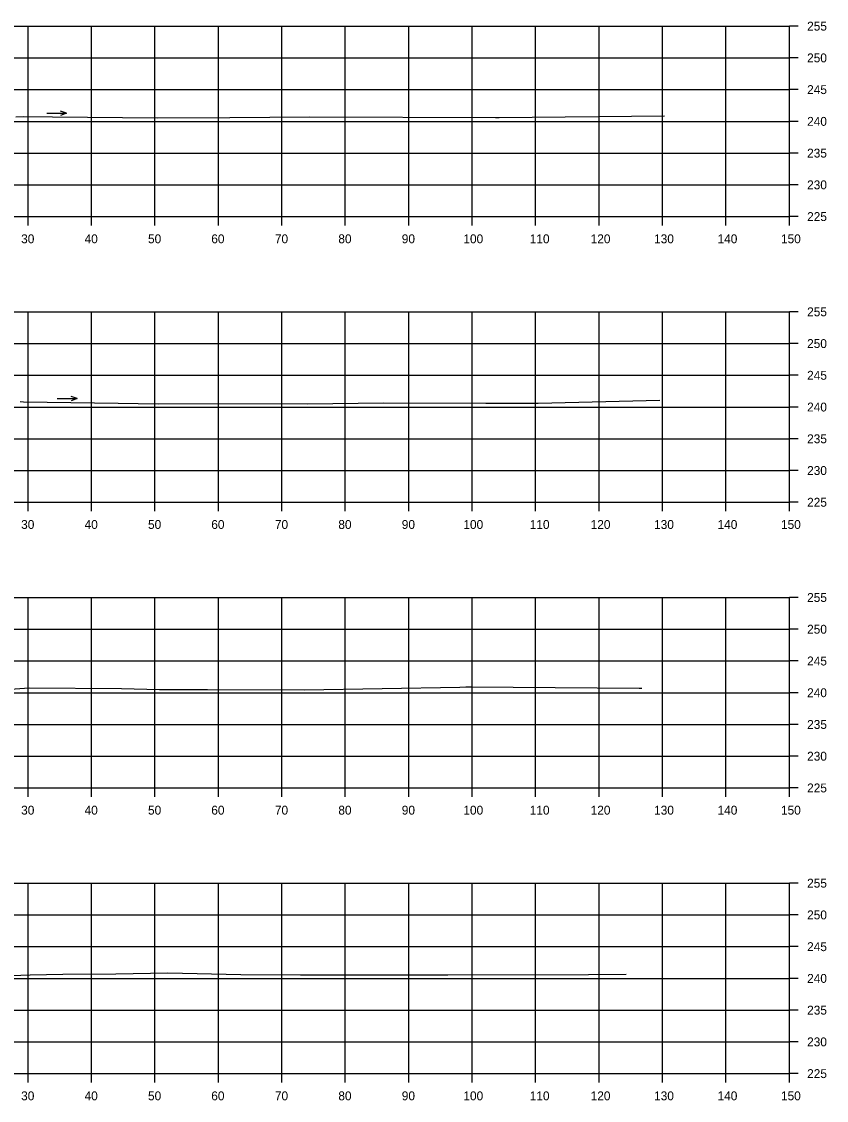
# Model space of a CAD drawing. Extents: x 1369627 to 1374022, y 380035 to 398173.
# Drawn here: x 1371567.8 to 1371694.7, y 384325.3 to 384495.2 of the extents above; entities that cross this region are included whole.
import ezdxf

# ---------------------------------------------------------------- set-up
doc = ezdxf.new("R2010")
doc.units = 0
for name, color, linetype in [('R_Axis', 7, 'Continuous'), ('R_Axis Annot', 7, 'Continuous'), ('R_Exist Surface', 7, 'Continuous'), ('R_Grid', 7, 'Continuous'), ('R_Water Annot', 7, 'Continuous')]:
    doc.layers.add(name, color=color, linetype=linetype)

msp = doc.modelspace()

# ---------------------------------------------------------------- linework, layer by layer
at = {"layer": 'R_Axis'}
for p, q in [((1371688.85, 384464.52), (1371688.85, 384494.52)), ((1371690.25, 384494.52), (1371688.85, 384494.52)), ((1371690.25, 384489.52), (1371688.85, 384489.52)), ((1371690.25, 384484.52), (1371688.85, 384484.52)), ((1371690.25, 384479.52), (1371688.85, 384479.52)), ((1371690.25, 384474.52), (1371688.85, 384474.52)), ((1371690.25, 384469.52), (1371688.85, 384469.52)), ((1371388.85, 384464.52), (1371688.85, 384464.52)), ((1371568.85, 384463.12), (1371568.85, 384464.52)), ((1371578.85, 384463.12), (1371578.85, 384464.52)), ((1371588.85, 384463.12), (1371588.85, 384464.52)), ((1371598.85, 384463.12), (1371598.85, 384464.52)), ((1371608.85, 384463.12), (1371608.85, 384464.52)), ((1371618.85, 384463.12), (1371618.85, 384464.52)), ((1371628.85, 384463.12), (1371628.85, 384464.52)), ((1371638.85, 384463.12), (1371638.85, 384464.52)), ((1371648.85, 384463.12), (1371648.85, 384464.52)), ((1371658.85, 384463.12), (1371658.85, 384464.52)), ((1371668.85, 384463.12), (1371668.85, 384464.52)), ((1371678.85, 384463.12), (1371678.85, 384464.52)), ((1371688.85, 384463.12), (1371688.85, 384464.52)), ((1371690.25, 384464.52), (1371688.85, 384464.52)), ((1371688.85, 384419.52), (1371688.85, 384449.52)), ((1371690.25, 384449.52), (1371688.85, 384449.52)), ((1371690.25, 384444.52), (1371688.85, 384444.52)), ((1371690.25, 384439.52), (1371688.85, 384439.52)), ((1371690.25, 384434.52), (1371688.85, 384434.52)), ((1371690.25, 384429.52), (1371688.85, 384429.52)), ((1371690.25, 384424.52), (1371688.85, 384424.52)), ((1371388.85, 384419.52), (1371688.85, 384419.52)), ((1371568.85, 384418.12), (1371568.85, 384419.52)), ((1371578.85, 384418.12), (1371578.85, 384419.52)), ((1371588.85, 384418.12), (1371588.85, 384419.52)), ((1371598.85, 384418.12), (1371598.85, 384419.52)), ((1371608.85, 384418.12), (1371608.85, 384419.52)), ((1371618.85, 384418.12), (1371618.85, 384419.52)), ((1371628.85, 384418.12), (1371628.85, 384419.52)), ((1371638.85, 384418.12), (1371638.85, 384419.52)), ((1371648.85, 384418.12), (1371648.85, 384419.52)), ((1371658.85, 384418.12), (1371658.85, 384419.52)), ((1371668.85, 384418.12), (1371668.85, 384419.52)), ((1371678.85, 384418.12), (1371678.85, 384419.52)), ((1371688.85, 384418.12), (1371688.85, 384419.52)), ((1371690.25, 384419.52), (1371688.85, 384419.52)), ((1371688.85, 384374.52), (1371688.85, 384404.52)), ((1371690.25, 384404.52), (1371688.85, 384404.52)), ((1371690.25, 384399.52), (1371688.85, 384399.52)), ((1371690.25, 384394.52), (1371688.85, 384394.52)), ((1371690.25, 384389.52), (1371688.85, 384389.52)), ((1371690.25, 384384.52), (1371688.85, 384384.52)), ((1371690.25, 384379.52), (1371688.85, 384379.52)), ((1371388.85, 384374.52), (1371688.85, 384374.52)), ((1371568.85, 384373.12), (1371568.85, 384374.52)), ((1371578.85, 384373.12), (1371578.85, 384374.52)), ((1371588.85, 384373.12), (1371588.85, 384374.52)), ((1371598.85, 384373.12), (1371598.85, 384374.52)), ((1371608.85, 384373.12), (1371608.85, 384374.52)), ((1371618.85, 384373.12), (1371618.85, 384374.52)), ((1371628.85, 384373.12), (1371628.85, 384374.52)), ((1371638.85, 384373.12), (1371638.85, 384374.52)), ((1371648.85, 384373.12), (1371648.85, 384374.52)), ((1371658.85, 384373.12), (1371658.85, 384374.52)), ((1371668.85, 384373.12), (1371668.85, 384374.52)), ((1371678.85, 384373.12), (1371678.85, 384374.52)), ((1371688.85, 384373.12), (1371688.85, 384374.52)), ((1371690.25, 384374.52), (1371688.85, 384374.52)), ((1371688.85, 384329.52), (1371688.85, 384359.52)), ((1371690.25, 384359.52), (1371688.85, 384359.52)), ((1371690.25, 384354.52), (1371688.85, 384354.52)), ((1371690.25, 384349.52), (1371688.85, 384349.52)), ((1371690.25, 384344.52), (1371688.85, 384344.52)), ((1371690.25, 384339.52), (1371688.85, 384339.52)), ((1371690.25, 384334.52), (1371688.85, 384334.52)), ((1371388.85, 384329.52), (1371688.85, 384329.52)), ((1371568.85, 384328.12), (1371568.85, 384329.52)), ((1371578.85, 384328.12), (1371578.85, 384329.52)), ((1371588.85, 384328.12), (1371588.85, 384329.52)), ((1371598.85, 384328.12), (1371598.85, 384329.52)), ((1371608.85, 384328.12), (1371608.85, 384329.52)), ((1371618.85, 384328.12), (1371618.85, 384329.52)), ((1371628.85, 384328.12), (1371628.85, 384329.52)), ((1371638.85, 384328.12), (1371638.85, 384329.52)), ((1371648.85, 384328.12), (1371648.85, 384329.52)), ((1371658.85, 384328.12), (1371658.85, 384329.52)), ((1371668.85, 384328.12), (1371668.85, 384329.52)), ((1371678.85, 384328.12), (1371678.85, 384329.52)), ((1371688.85, 384328.12), (1371688.85, 384329.52)), ((1371690.25, 384329.52), (1371688.85, 384329.52))]:
    msp.add_line(p, q, dxfattribs=at)
at = {"layer": 'R_Exist Surface'}
for points in [[(1371566.93, 384480.21), (1371568.07, 384480.29), (1371572.7, 384480.22), (1371589.28, 384480.06), (1371600.64, 384480.13), (1371613.24, 384480.21), (1371642.54, 384480.13), (1371642.75, 384480.12), (1371643.11, 384480.13), (1371669.17, 384480.4)], [(1371567.6, 384435.37), (1371568.13, 384435.36), (1371583.04, 384435.12), (1371589.34, 384435.03), (1371598.79, 384435.06), (1371612.82, 384435.05), (1371624.92, 384435.17), (1371640.99, 384435.13), (1371649.24, 384435.12), (1371668.42, 384435.58)], [(1371563.8, 384389.92), (1371569.05, 384390.31), (1371583.59, 384390.16), (1371589.56, 384390.04), (1371597.15, 384390.02), (1371612.44, 384390), (1371636.91, 384390.42), (1371637.87, 384390.44), (1371638.71, 384390.43), (1371665.2, 384390.26), (1371665.62, 384390.25)], [(1371563.29, 384344.88), (1371569.19, 384345.09), (1371574.31, 384345.21), (1371582.69, 384345.25), (1371590.88, 384345.4), (1371602.39, 384345.13), (1371611.8, 384345.07), (1371624.93, 384345.07), (1371635.04, 384345.09), (1371657.17, 384345.16), (1371663.13, 384345.19)]]:
    msp.add_lwpolyline(points, dxfattribs=at)
at = {"layer": 'R_Grid'}
for p, q in [((1371388.85, 384494.52), (1371688.85, 384494.52)), ((1371568.85, 384464.52), (1371568.85, 384494.52)), ((1371578.85, 384464.52), (1371578.85, 384494.52)), ((1371588.85, 384464.52), (1371588.85, 384494.52)), ((1371598.85, 384464.52), (1371598.85, 384494.52)), ((1371608.85, 384464.52), (1371608.85, 384494.52)), ((1371618.85, 384464.52), (1371618.85, 384494.52)), ((1371628.85, 384464.52), (1371628.85, 384494.52)), ((1371638.85, 384464.52), (1371638.85, 384494.52)), ((1371648.85, 384464.52), (1371648.85, 384494.52)), ((1371658.85, 384464.52), (1371658.85, 384494.52)), ((1371668.85, 384464.52), (1371668.85, 384494.52)), ((1371678.85, 384464.52), (1371678.85, 384494.52)), ((1371688.85, 384464.52), (1371688.85, 384494.52)), ((1371388.85, 384489.52), (1371688.85, 384489.52)), ((1371388.85, 384484.52), (1371688.85, 384484.52)), ((1371388.85, 384479.52), (1371688.85, 384479.52)), ((1371388.85, 384474.52), (1371688.85, 384474.52)), ((1371388.85, 384469.52), (1371688.85, 384469.52)), ((1371388.85, 384464.52), (1371688.85, 384464.52)), ((1371388.85, 384449.52), (1371688.85, 384449.52)), ((1371568.85, 384419.52), (1371568.85, 384449.52)), ((1371578.85, 384419.52), (1371578.85, 384449.52)), ((1371588.85, 384419.52), (1371588.85, 384449.52)), ((1371598.85, 384419.52), (1371598.85, 384449.52)), ((1371608.85, 384419.52), (1371608.85, 384449.52)), ((1371618.85, 384419.52), (1371618.85, 384449.52)), ((1371628.85, 384419.52), (1371628.85, 384449.52)), ((1371638.85, 384419.52), (1371638.85, 384449.52)), ((1371648.85, 384419.52), (1371648.85, 384449.52)), ((1371658.85, 384419.52), (1371658.85, 384449.52)), ((1371668.85, 384419.52), (1371668.85, 384449.52)), ((1371678.85, 384419.52), (1371678.85, 384449.52)), ((1371688.85, 384419.52), (1371688.85, 384449.52)), ((1371388.85, 384444.52), (1371688.85, 384444.52)), ((1371388.85, 384439.52), (1371688.85, 384439.52)), ((1371388.85, 384434.52), (1371688.85, 384434.52)), ((1371388.85, 384429.52), (1371688.85, 384429.52)), ((1371388.85, 384424.52), (1371688.85, 384424.52)), ((1371388.85, 384419.52), (1371688.85, 384419.52)), ((1371388.85, 384404.52), (1371688.85, 384404.52)), ((1371568.85, 384374.52), (1371568.85, 384404.52)), ((1371578.85, 384374.52), (1371578.85, 384404.52)), ((1371588.85, 384374.52), (1371588.85, 384404.52)), ((1371598.85, 384374.52), (1371598.85, 384404.52)), ((1371608.85, 384374.52), (1371608.85, 384404.52)), ((1371618.85, 384374.52), (1371618.85, 384404.52)), ((1371628.85, 384374.52), (1371628.85, 384404.52)), ((1371638.85, 384374.52), (1371638.85, 384404.52)), ((1371648.85, 384374.52), (1371648.85, 384404.52)), ((1371658.85, 384374.52), (1371658.85, 384404.52)), ((1371668.85, 384374.52), (1371668.85, 384404.52)), ((1371678.85, 384374.52), (1371678.85, 384404.52)), ((1371688.85, 384374.52), (1371688.85, 384404.52)), ((1371388.85, 384399.52), (1371688.85, 384399.52)), ((1371388.85, 384394.52), (1371688.85, 384394.52)), ((1371388.85, 384389.52), (1371688.85, 384389.52)), ((1371388.85, 384384.52), (1371688.85, 384384.52)), ((1371388.85, 384379.52), (1371688.85, 384379.52)), ((1371388.85, 384374.52), (1371688.85, 384374.52)), ((1371388.85, 384359.52), (1371688.85, 384359.52)), ((1371568.85, 384329.52), (1371568.85, 384359.52)), ((1371578.85, 384329.52), (1371578.85, 384359.52)), ((1371588.85, 384329.52), (1371588.85, 384359.52)), ((1371598.85, 384329.52), (1371598.85, 384359.52)), ((1371608.85, 384329.52), (1371608.85, 384359.52)), ((1371618.85, 384329.52), (1371618.85, 384359.52)), ((1371628.85, 384329.52), (1371628.85, 384359.52)), ((1371638.85, 384329.52), (1371638.85, 384359.52)), ((1371648.85, 384329.52), (1371648.85, 384359.52)), ((1371658.85, 384329.52), (1371658.85, 384359.52)), ((1371668.85, 384329.52), (1371668.85, 384359.52)), ((1371678.85, 384329.52), (1371678.85, 384359.52)), ((1371688.85, 384329.52), (1371688.85, 384359.52)), ((1371388.85, 384354.52), (1371688.85, 384354.52)), ((1371388.85, 384349.52), (1371688.85, 384349.52)), ((1371388.85, 384344.52), (1371688.85, 384344.52)), ((1371388.85, 384339.52), (1371688.85, 384339.52)), ((1371388.85, 384334.52), (1371688.85, 384334.52)), ((1371388.85, 384329.52), (1371688.85, 384329.52))]:
    msp.add_line(p, q, dxfattribs=at)
at = {"layer": 'R_Water Annot'}
for p, q in [((1371571.79, 384480.79), (1371574.93, 384480.79)), ((1371574.93, 384480.79), (1371573.97, 384481.14)), ((1371574.93, 384480.79), (1371573.97, 384480.44)), ((1371573.45, 384435.85), (1371576.59, 384435.85)), ((1371576.59, 384435.85), (1371575.63, 384436.2)), ((1371576.59, 384435.85), (1371575.63, 384435.5))]:
    msp.add_line(p, q, dxfattribs=at)

# ---------------------------------------------------------------- texts
at = {"layer": 'R_Axis Annot'}
for s, p in [('255', (1371691.65, 384493.82)), ('250', (1371691.65, 384488.82)), ('245', (1371691.65, 384483.82)), ('240', (1371691.65, 384478.82)), ('235', (1371691.65, 384473.82)), ('230', (1371691.65, 384468.82)), ('225', (1371691.65, 384463.82)), ('30', (1371567.76, 384460.32)), ('40', (1371577.76, 384460.32)), ('50', (1371587.76, 384460.32)), ('60', (1371597.73, 384460.32)), ('70', (1371607.76, 384460.32)), ('80', (1371617.76, 384460.32)), ('90', (1371627.76, 384460.32)), ('100', (1371637.47, 384460.32)), ('110', (1371647.93, 384460.32)), ('120', (1371657.53, 384460.32)), ('130', (1371667.53, 384460.32)), ('140', (1371677.53, 384460.32)), ('150', (1371687.53, 384460.32)), ('255', (1371691.65, 384448.82)), ('250', (1371691.65, 384443.82)), ('245', (1371691.65, 384438.82)), ('240', (1371691.65, 384433.82)), ('235', (1371691.65, 384428.82)), ('230', (1371691.65, 384423.82)), ('225', (1371691.65, 384418.82)), ('30', (1371567.76, 384415.32)), ('40', (1371577.76, 384415.32)), ('50', (1371587.76, 384415.32)), ('60', (1371597.73, 384415.32)), ('70', (1371607.76, 384415.32)), ('80', (1371617.76, 384415.32)), ('90', (1371627.76, 384415.32)), ('100', (1371637.47, 384415.32)), ('110', (1371647.93, 384415.32)), ('120', (1371657.53, 384415.32)), ('130', (1371667.53, 384415.32)), ('140', (1371677.53, 384415.32)), ('150', (1371687.53, 384415.32)), ('255', (1371691.65, 384403.82)), ('250', (1371691.65, 384398.82)), ('245', (1371691.65, 384393.82)), ('240', (1371691.65, 384388.82)), ('235', (1371691.65, 384383.82)), ('230', (1371691.65, 384378.82)), ('225', (1371691.65, 384373.82)), ('30', (1371567.76, 384370.32)), ('40', (1371577.76, 384370.32)), ('50', (1371587.76, 384370.32)), ('60', (1371597.73, 384370.32)), ('70', (1371607.76, 384370.32)), ('80', (1371617.76, 384370.32)), ('90', (1371627.76, 384370.32)), ('100', (1371637.47, 384370.32)), ('110', (1371647.93, 384370.32)), ('120', (1371657.53, 384370.32)), ('130', (1371667.53, 384370.32)), ('140', (1371677.53, 384370.32)), ('150', (1371687.53, 384370.32)), ('255', (1371691.65, 384358.82)), ('250', (1371691.65, 384353.82)), ('245', (1371691.65, 384348.82)), ('240', (1371691.65, 384343.82)), ('235', (1371691.65, 384338.82)), ('230', (1371691.65, 384333.82)), ('225', (1371691.65, 384328.82)), ('30', (1371567.76, 384325.32)), ('40', (1371577.76, 384325.32)), ('50', (1371587.76, 384325.32)), ('60', (1371597.73, 384325.32)), ('70', (1371607.76, 384325.32)), ('80', (1371617.76, 384325.32)), ('90', (1371627.76, 384325.32)), ('100', (1371637.47, 384325.32)), ('110', (1371647.93, 384325.32)), ('120', (1371657.53, 384325.32)), ('130', (1371667.53, 384325.32)), ('140', (1371677.53, 384325.32)), ('150', (1371687.53, 384325.32))]:
    msp.add_text(s, height=1.4, dxfattribs=at).set_placement(p)

doc.saveas('drawing.dxf')
